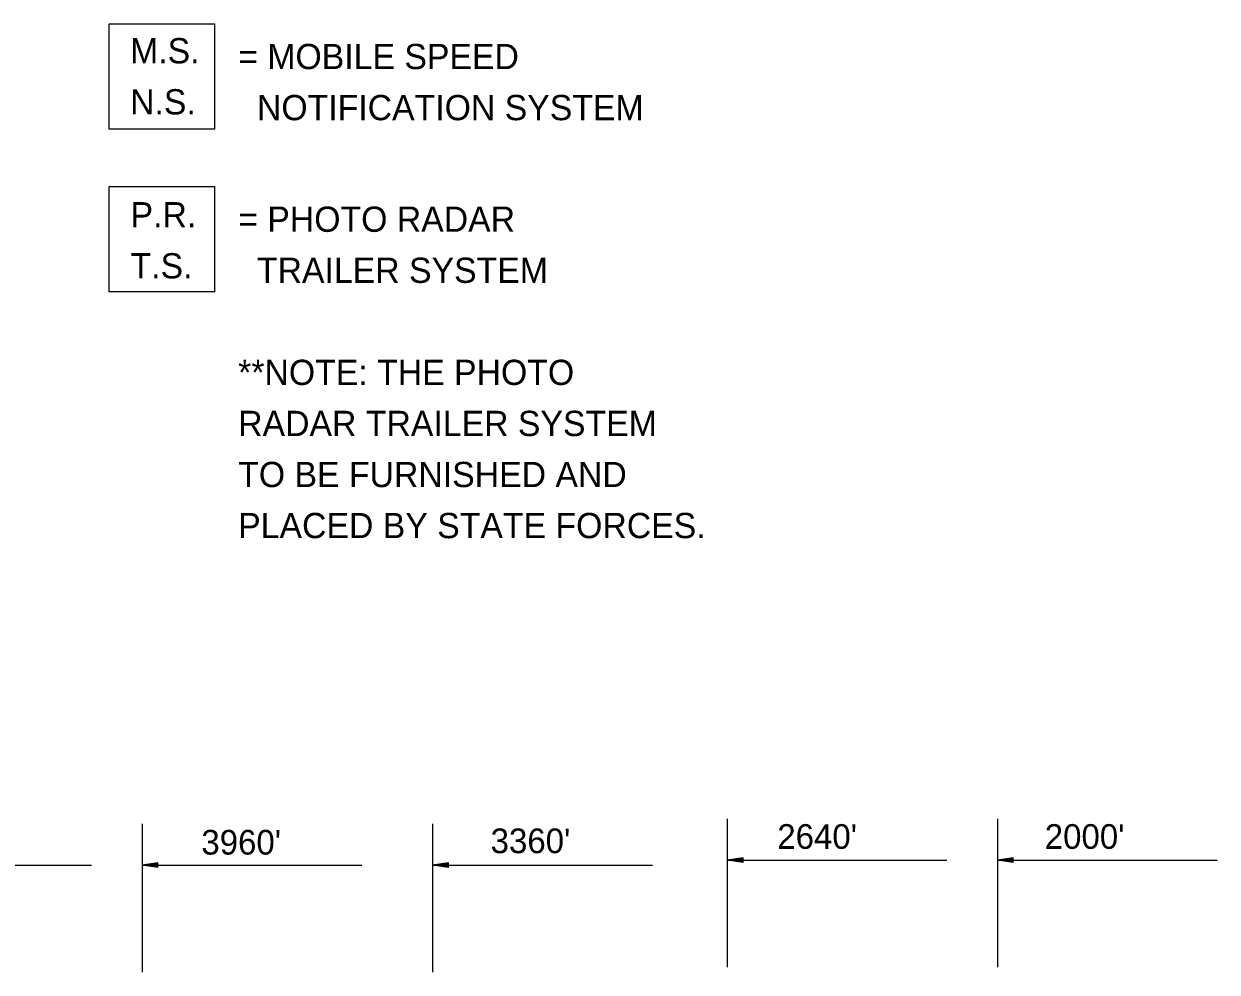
# Model space of a CAD drawing. Extents: x -100 to 745, y -1581 to -107.
# Drawn here: x 610.84 to 639.17, y -624.69 to -602.17 of the extents above; entities that cross this region are included whole.
import ezdxf

# ---------------------------------------------------------------- set-up
doc = ezdxf.new("R2010")
doc.units = 0
doc.layers.add('Default', color=7, linetype='Continuous')

msp = doc.modelspace()

# ---------------------------------------------------------------- linework, layer by layer
at = {"layer": 'Default'}
for p, q in [((613.642, -621.173), (613.642, -624.694)), ((620.542, -621.173), (620.542, -624.694)), ((627.539, -621.054), (627.539, -624.574)), ((633.955, -621.054), (633.955, -624.574)), ((627.914, -621.976), (627.539, -622.033)), ((627.914, -621.986), (627.601, -622.033)), ((627.914, -621.995), (627.666, -622.033)), ((627.914, -622.005), (627.728, -622.033)), ((627.914, -622.014), (627.792, -622.033)), ((627.914, -622.024), (627.854, -622.033)), ((627.914, -622.089), (627.914, -621.976)), ((634.33, -621.976), (633.955, -622.033)), ((634.33, -621.986), (634.017, -622.033)), ((634.33, -621.995), (634.082, -622.033)), ((634.33, -622.005), (634.144, -622.033)), ((634.33, -622.014), (634.208, -622.033)), ((634.33, -622.024), (634.271, -622.033)), ((634.33, -622.089), (634.33, -621.976)), ((607.226, -622.153), (612.445, -622.153)), ((614.017, -622.096), (613.642, -622.153)), ((613.642, -622.153), (618.861, -622.153)), ((614.017, -622.209), (613.642, -622.153)), ((614.017, -622.106), (613.704, -622.153)), ((614.017, -622.199), (613.704, -622.153)), ((614.017, -622.115), (613.769, -622.153)), ((614.017, -622.19), (613.769, -622.153)), ((614.017, -622.125), (613.831, -622.153)), ((614.017, -622.18), (613.831, -622.153)), ((614.017, -622.134), (613.895, -622.153)), ((614.017, -622.171), (613.895, -622.153)), ((614.017, -622.144), (613.957, -622.153)), ((614.017, -622.161), (613.957, -622.153)), ((614.017, -622.209), (614.017, -622.096)), ((620.917, -622.096), (620.542, -622.153)), ((620.542, -622.153), (625.761, -622.153)), ((620.917, -622.209), (620.542, -622.153)), ((620.917, -622.106), (620.605, -622.153)), ((620.917, -622.199), (620.605, -622.153)), ((620.917, -622.115), (620.669, -622.153)), ((620.917, -622.19), (620.669, -622.153)), ((620.917, -622.125), (620.732, -622.153)), ((620.917, -622.18), (620.732, -622.153)), ((620.917, -622.134), (620.795, -622.153)), ((620.917, -622.171), (620.795, -622.153)), ((620.917, -622.144), (620.858, -622.153)), ((620.917, -622.161), (620.858, -622.153)), ((620.917, -622.209), (620.917, -622.096)), ((627.539, -622.033), (632.758, -622.033)), ((627.914, -622.089), (627.539, -622.033)), ((627.914, -622.08), (627.601, -622.033)), ((627.914, -622.07), (627.666, -622.033)), ((627.914, -622.061), (627.728, -622.033)), ((627.914, -622.051), (627.792, -622.033)), ((627.914, -622.041), (627.854, -622.033)), ((633.955, -622.033), (639.174, -622.033)), ((634.33, -622.089), (633.955, -622.033)), ((634.33, -622.08), (634.017, -622.033)), ((634.33, -622.07), (634.082, -622.033)), ((634.33, -622.061), (634.144, -622.033)), ((634.33, -622.051), (634.208, -622.033)), ((634.33, -622.041), (634.271, -622.033))]:
    msp.add_line(p, q, dxfattribs=at)
for points in [[(612.86, -604.665), (612.86, -602.165), (615.36, -602.165), (615.36, -604.665)], [(612.86, -608.53), (612.86, -606.03), (615.36, -606.03), (615.36, -608.53)]]:
    msp.add_lwpolyline(points, close=True, dxfattribs=at)

# ---------------------------------------------------------------- texts
for s, height, p in [('M.S.', 0.6, (613.358, -603.104)), ('= MOBILE SPEED', 0.6, (615.925, -603.241)), ('N.S.', 0.6, (613.358, -604.317)), ('  NOTIFICATION SYSTEM', 0.6, (615.925, -604.454)), ('P.R.', 0.6, (613.369, -607)), ('= PHOTO RADAR', 0.6, (615.925, -607.106)), ('T.S.', 0.6, (613.369, -608.213)), ('  TRAILER SYSTEM', 0.6, (615.925, -608.319)), ('**NOTE: THE PHOTO', 0.6, (615.925, -610.745)), ('RADAR TRAILER SYSTEM', 0.6, (615.925, -611.958)), ('TO BE FURNISHED AND', 0.6, (615.925, -613.171)), ('PLACED BY STATE FORCES.', 0.6, (615.925, -614.384)), ("2640'", 0.5862, (628.728, -621.765)), ("2000'", 0.5862, (635.08, -621.765)), ("3960'", 0.5862, (615.05, -621.901)), ("3360'", 0.5862, (621.92, -621.868))]:
    msp.add_text(s, height=height, dxfattribs=at).set_placement(p)

doc.saveas('drawing.dxf')
